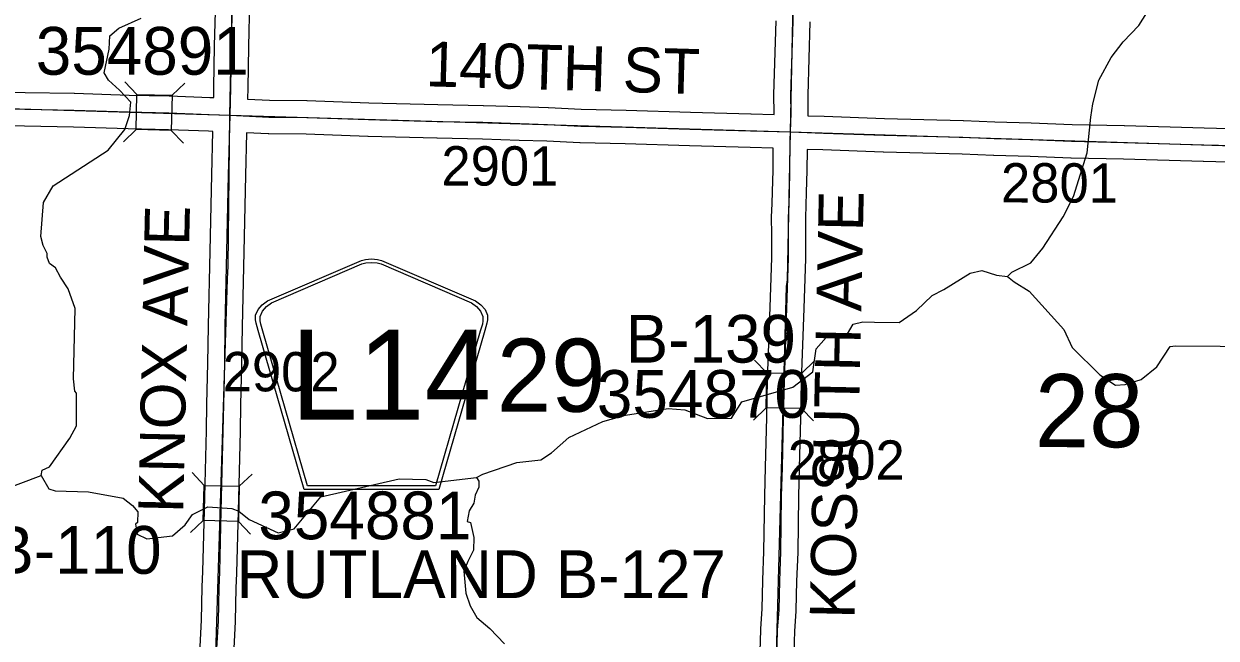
# Model space of a CAD drawing. Extents: x -157.2 to -99.3, y 12.2 to 46.2.
# Drawn here: x -125.8 to -123.678, y 35.642 to 36.734 of the extents above; entities that cross this region are included whole.
import ezdxf

# ---------------------------------------------------------------- set-up
doc = ezdxf.new("R2010")
doc.units = 0
for name, color, linetype in [('tdCoHydroRiver', 7, 'Continuous'), ('tdCoSecRdNmbr', 7, 'Continuous'), ('tdCoSecRdTxt', 7, 'Continuous'), ('tdCoSecRteBand', 7, 'Continuous'), ('tdCoSecRteCL', 7, 'Continuous'), ('tdCoSectLine', 7, 'Continuous'), ('tdCoSectNmbr', 7, 'Continuous'), ('tdCoShieldCoRte', 7, 'Continuous'), ('tdCoStrucSec', 7, 'Continuous'), ('tdCoStrucSecCoName', 7, 'Continuous'), ('tdCoStrucSecFHWANum', 7, 'Continuous'), ('tdCoSurfGravel', 7, 'Continuous')]:
    doc.layers.add(name, color=color, linetype=linetype)

msp = doc.modelspace()

# ---------------------------------------------------------------- linework, layer by layer
at = {"layer": 'tdCoHydroRiver'}
for points in [[(-124.0494, 36.2852), (-124.0413, 36.2929), (-124.0077, 36.3093), (-123.9864, 36.3355), (-123.9501, 36.3913), (-123.9317, 36.4271), (-123.9074, 36.5053), (-123.9008, 36.5683), (-123.897, 36.5919), (-123.8863, 36.6342), (-123.8646, 36.6746), (-123.8433, 36.7024), (-123.8156, 36.7316), (-123.7908, 36.7703), (-123.7671, 36.8281), (-123.7387, 36.8825), (-123.7139, 36.9213), (-123.6792, 36.9739), (-123.6307, 37.0136)], [(-125.7544, 36.3083), (-125.7587, 36.3196), (-125.7584, 36.3259), (-125.7656, 36.3404), (-125.7697, 36.3563), (-125.7654, 36.4165), (-125.7482, 36.4461), (-125.6501, 36.5096), (-125.6206, 36.5466), (-125.612, 36.5717), (-125.6098, 36.5953), (-125.6297, 36.6164), (-125.6497, 36.6343), (-125.6572, 36.6471), (-125.6481, 36.6895), (-125.6474, 36.7132), (-125.6312, 36.7269), (-125.5913, 36.7447)], [(-125.7692, 35.931), (-125.7673, 35.9404), (-125.7545, 35.9464), (-125.7183, 35.9974), (-125.7067, 36.0192), (-125.7066, 36.0775), (-125.7096, 36.0808), (-125.7119, 36.103), (-125.7087, 36.2279), (-125.7215, 36.2631), (-125.7349, 36.284), (-125.7437, 36.3001), (-125.7544, 36.3083)], [(-124.1625, 36.2617), (-124.1158, 36.291), (-124.0951, 36.2954), (-124.0684, 36.2871), (-124.0494, 36.2852)], [(-124.0494, 36.2852), (-124.0371, 36.2754), (-124.0103, 36.2588)], [(-124.9945, 35.9276), (-124.9833, 35.9335), (-124.9228, 35.9539), (-124.88, 35.959), (-124.8608, 35.971), (-124.83, 35.9985), (-124.7692, 36.0268), (-124.7294, 36.0382), (-124.6533, 36.0502), (-124.6234, 36.0478), (-124.5829, 36.0324), (-124.5402, 36.0328), (-124.522, 36.0622), (-124.4314, 36.088), (-124.3959, 36.1154), (-124.3899, 36.1562), (-124.372, 36.1762), (-124.3339, 36.183), (-124.324, 36.2001), (-124.3065, 36.2045), (-124.2859, 36.204), (-124.2417, 36.2032), (-124.211, 36.2247), (-124.1834, 36.251), (-124.1625, 36.2617)], [(-124.0103, 36.2588), (-123.9487, 36.1908), (-123.9339, 36.1588), (-123.8848, 36.1101), (-123.8569, 36.0919), (-123.8395, 36.093), (-123.8109, 36.1016), (-123.7834, 36.1245)], [(-123.7834, 36.1245), (-123.7593, 36.1602), (-123.7498, 36.1616), (-123.5908, 36.1607), (-123.5173, 36.1714), (-123.4606, 36.1953), (-123.4138, 36.1988), (-123.3776, 36.2121), (-123.3536, 36.2384)], [(-126.1962, 35.3501), (-126.1733, 35.3794), (-126.1648, 35.3997), (-126.1665, 35.4502), (-126.1516, 35.475), (-126.1418, 35.5395), (-126.1297, 35.577), (-126.104, 35.6457), (-126.094, 35.6643), (-126.0581, 35.7074), (-126.0388, 35.7179), (-126.0117, 35.7266), (-125.9884, 35.7685), (-125.9492, 35.8179), (-125.9118, 35.8531), (-125.8473, 35.9017), (-125.7692, 35.931)], [(-125.7692, 35.931), (-125.7557, 35.907), (-125.7447, 35.9035), (-125.6848, 35.9018), (-125.6236, 35.8905), (-125.6066, 35.8774), (-125.5975, 35.8661), (-125.598, 35.8472), (-125.6013, 35.8441), (-125.5986, 35.8267), (-125.5815, 35.8183), (-125.5356, 35.8233), (-125.5129, 35.8431), (-125.4998, 35.8617), (-125.4726, 35.8751), (-125.43, 35.8723), (-125.4176, 35.8672), (-125.3991, 35.8525), (-125.3477, 35.8289), (-125.3191, 35.836), (-125.2717, 35.893), (-125.1319, 35.9252), (-125.0846, 35.9238), (-125.0705, 35.9187), (-124.9945, 35.9276)], [(-124.9945, 35.9276), (-124.99, 35.9211), (-124.9903, 35.9101), (-124.997, 35.8961), (-124.999, 35.8819), (-125.0073, 35.868), (-125.011, 35.8491), (-125.0048, 35.8474), (-124.9992, 35.8204), (-124.9999, 35.7983), (-125.0099, 35.7781), (-125.0167, 35.7609), (-125.0131, 35.7214), (-125.0059, 35.6991), (-124.9939, 35.6782), (-124.9708, 35.6586), (-124.9447, 35.6311)]]:
    msp.add_lwpolyline(points, dxfattribs=at)
at = {"layer": 'tdCoSecRteBand'}
for points in [[(-125.4622, 36.6032), (-125.4617, 36.6215), (-125.4605, 36.6951), (-125.4605, 36.6952), (-125.4605, 36.6953), (-125.4585, 36.7764)], [(-125.3985, 36.7749), (-125.4005, 36.694), (-125.4017, 36.6203), (-125.4017, 36.6202), (-125.4017, 36.6201), (-125.4022, 36.601), (-125.4022, 36.6004), (-125.363, 36.5986), (-125.2965, 36.5981), (-125.2961, 36.5981), (-125.2956, 36.5981), (-125.1858, 36.5941), (-125.0635, 36.5909), (-124.9825, 36.5894), (-124.9823, 36.5894), (-124.982, 36.5894), (-124.9165, 36.5872), (-124.867, 36.5857), (-124.8666, 36.5857), (-124.8662, 36.5857), (-124.8078, 36.5825), (-124.7281, 36.5808), (-124.728, 36.5808), (-124.7279, 36.5808), (-124.6137, 36.5774), (-124.5058, 36.5744), (-124.5057, 36.5744), (-124.5056, 36.5744), (-124.4644, 36.5731)], [(-124.4644, 36.5731), (-124.4643, 36.576), (-124.4648, 36.6074), (-124.4648, 36.6081), (-124.4648, 36.6088), (-124.4609, 36.7398)], [(-124.4009, 36.7381), (-124.4048, 36.6076), (-124.4043, 36.5763), (-124.4043, 36.5756), (-124.4043, 36.5749), (-124.4044, 36.5711), (-124.4044, 36.5711), (-124.3757, 36.5702), (-124.3756, 36.5702), (-124.3755, 36.5702), (-124.2682, 36.5663), (-124.1278, 36.5628), (-124.1275, 36.5628), (-124.1272, 36.5628), (-124.0715, 36.5603), (-124.0072, 36.5586), (-124.0069, 36.5586), (-124.0067, 36.5586), (-123.9342, 36.5556), (-123.8413, 36.5534), (-123.8412, 36.5534), (-123.8411, 36.5534), (-123.6989, 36.5492), (-123.567, 36.546)], [(-125.9095, 36.6153), (-125.7977, 36.6126), (-125.7104, 36.6109), (-125.7102, 36.6109), (-125.71, 36.6109), (-125.6128, 36.6077), (-125.5412, 36.6062), (-125.541, 36.6062), (-125.5407, 36.6062), (-125.4692, 36.6035), (-125.4691, 36.6035), (-125.4689, 36.6035), (-125.4622, 36.6032)], [(-125.4871, 35.6149), (-125.4839, 35.6735), (-125.4827, 35.732), (-125.4827, 35.7323), (-125.4827, 35.7327), (-125.4814, 35.7598), (-125.4787, 35.8689), (-125.4787, 35.869), (-125.4787, 35.869), (-125.4775, 35.9158), (-125.4753, 36.0109), (-125.4743, 36.058), (-125.4743, 36.058), (-125.4743, 36.0581), (-125.4726, 36.1307), (-125.4716, 36.1966), (-125.4716, 36.1967), (-125.4716, 36.1969), (-125.4686, 36.3303), (-125.4657, 36.4659), (-125.4657, 36.4659), (-125.4657, 36.466), (-125.4637, 36.5432), (-125.4643, 36.5432), (-125.4716, 36.5435), (-125.5427, 36.5462), (-125.6142, 36.5477), (-125.6144, 36.5477), (-125.6146, 36.5477), (-125.7118, 36.5509), (-125.7989, 36.5526), (-125.799, 36.5526), (-125.799, 36.5526), (-125.9115, 36.5554)], [(-124.4904, 35.5794), (-124.4885, 35.6565), (-124.4885, 35.6572), (-124.4884, 35.6579), (-124.4857, 35.6934), (-124.4845, 35.7442), (-124.4845, 35.7444), (-124.4845, 35.7447), (-124.4826, 35.7956), (-124.4813, 35.8945), (-124.4813, 35.8948), (-124.4813, 35.895), (-124.4798, 35.946), (-124.4776, 36.034), (-124.4761, 36.1003), (-124.4761, 36.1004), (-124.4761, 36.1006), (-124.4717, 36.2302), (-124.4707, 36.2652), (-124.4707, 36.2653), (-124.4707, 36.2654), (-124.4688, 36.3184), (-124.4688, 36.3611), (-124.469, 36.3891), (-124.469, 36.3898), (-124.469, 36.3906), (-124.468, 36.4149), (-124.4673, 36.4358), (-124.4665, 36.4744), (-124.466, 36.513), (-124.4663, 36.513), (-124.4663, 36.5131), (-124.5075, 36.5144), (-124.6154, 36.5174), (-124.6155, 36.5174), (-124.6155, 36.5174), (-124.7296, 36.5208), (-124.8096, 36.5226), (-124.8101, 36.5226), (-124.8106, 36.5226), (-124.8691, 36.5258), (-124.9183, 36.5272), (-124.9184, 36.5272), (-124.9185, 36.5272), (-124.9838, 36.5295), (-125.0647, 36.5309), (-125.0648, 36.5309), (-125.065, 36.5309), (-125.1875, 36.5341), (-125.1877, 36.5341), (-125.1878, 36.5342), (-125.2974, 36.5381), (-125.364, 36.5386), (-125.3646, 36.5386), (-125.3652, 36.5386), (-125.4038, 36.5404), (-125.4057, 36.4645), (-125.4086, 36.3289), (-125.4086, 36.3289), (-125.4086, 36.3289), (-125.4116, 36.1956), (-125.4126, 36.1296), (-125.4126, 36.1295), (-125.4126, 36.1294), (-125.4143, 36.0567), (-125.4153, 36.0096), (-125.4153, 36.0096), (-125.4153, 36.0095), (-125.4175, 35.9144), (-125.4175, 35.9143), (-125.4175, 35.9143), (-125.4188, 35.8674), (-125.4215, 35.758), (-125.4215, 35.7577), (-125.4215, 35.7574), (-125.4227, 35.7303), (-125.4239, 35.6718), (-125.4239, 35.6713), (-125.424, 35.6708), (-125.4272, 35.6116)], [(-123.5688, 36.4861), (-123.7004, 36.4893), (-123.7005, 36.4893), (-123.7006, 36.4893), (-123.8428, 36.4935), (-123.9359, 36.4957), (-123.9362, 36.4957), (-123.9364, 36.4957), (-124.009, 36.4986), (-124.0734, 36.5004), (-124.0736, 36.5004), (-124.0739, 36.5004), (-124.1296, 36.5028), (-124.2698, 36.5063), (-124.27, 36.5063), (-124.2702, 36.5063), (-124.3777, 36.5102), (-124.406, 36.5111), (-124.4065, 36.4735), (-124.4065, 36.4735), (-124.4065, 36.4734), (-124.4073, 36.4344), (-124.4073, 36.4342), (-124.4073, 36.4339), (-124.408, 36.4127), (-124.408, 36.4126), (-124.408, 36.4126), (-124.409, 36.3889), (-124.4088, 36.3615), (-124.4088, 36.3614), (-124.4088, 36.3612), (-124.4088, 36.3178), (-124.4088, 36.3173), (-124.4088, 36.3167), (-124.4107, 36.2634), (-124.4117, 36.2285), (-124.4117, 36.2284), (-124.4117, 36.2283), (-124.4162, 36.0988), (-124.4176, 36.0326), (-124.4176, 36.0325), (-124.4176, 36.0325), (-124.4199, 35.9445), (-124.4199, 35.9444), (-124.4199, 35.9444), (-124.4213, 35.8936), (-124.4226, 35.7944), (-124.4226, 35.794), (-124.4226, 35.7936), (-124.4246, 35.7426), (-124.4258, 35.6912), (-124.4258, 35.6905), (-124.4259, 35.6897), (-124.4285, 35.6542), (-124.4305, 35.5778)]]:
    msp.add_lwpolyline(points, dxfattribs=at)
at = {"layer": 'tdCoSecRteCL'}
for points in [[(-125.433, 36.5718), (-125.4317, 36.6208), (-125.4305, 36.6946), (-125.4285, 36.7757), (-125.4251, 36.8832), (-125.4243, 36.9348), (-125.4214, 37.0396), (-125.4199, 37.0916), (-125.4167, 37.2482), (-125.4145, 37.3575), (-125.4142, 37.4102), (-125.4122, 37.5432), (-125.4117, 37.5703)], [(-124.4354, 36.5421), (-124.4343, 36.5758), (-124.4348, 36.6079), (-124.4309, 36.739), (-124.4299, 36.7844), (-124.4267, 36.8806), (-124.4264, 36.9534), (-124.4237, 37.0594), (-124.4232, 37.1287), (-124.422, 37.1746), (-124.4203, 37.2214), (-124.4185, 37.2663), (-124.4183, 37.304), (-124.4175, 37.4133), (-124.4161, 37.4757), (-124.4145, 37.548)], [(-126.4974, 36.6042), (-126.4765, 36.6033), (-126.3976, 36.6014), (-126.3248, 36.5992), (-126.2328, 36.5964), (-126.1613, 36.5932), (-126.1083, 36.592), (-126.0508, 36.5908), (-125.987, 36.5898), (-125.9108, 36.5853), (-125.7983, 36.5826), (-125.711, 36.5809), (-125.6136, 36.5777), (-125.5418, 36.5762), (-125.4703, 36.5735), (-125.433, 36.5718)], [(-125.4592, 35.5755), (-125.4571, 35.6132), (-125.4539, 35.6724), (-125.4527, 35.7313), (-125.4515, 35.7587), (-125.4487, 35.8682), (-125.4475, 35.9151), (-125.4453, 36.0102), (-125.4443, 36.0573), (-125.4426, 36.1301), (-125.4416, 36.1962), (-125.4386, 36.3296), (-125.4357, 36.4652), (-125.433, 36.5718)], [(-125.433, 36.5718), (-125.3638, 36.5686), (-125.2967, 36.5681), (-125.1867, 36.5641), (-125.0642, 36.5609), (-124.983, 36.5594), (-124.9174, 36.5572), (-124.8679, 36.5557), (-124.8089, 36.5525), (-124.7288, 36.5508), (-124.6146, 36.5474), (-124.5066, 36.5444), (-124.4354, 36.5421)], [(-124.4615, 35.5477), (-124.4605, 35.5785), (-124.4585, 35.6557), (-124.4558, 35.692), (-124.4545, 35.7435), (-124.4526, 35.7948), (-124.4513, 35.8942), (-124.4499, 35.9452), (-124.4476, 36.0333), (-124.4462, 36.0996), (-124.4417, 36.2293), (-124.4407, 36.2643), (-124.4388, 36.3178), (-124.4388, 36.3612), (-124.439, 36.3894), (-124.438, 36.4138), (-124.4373, 36.435), (-124.4365, 36.4739), (-124.4358, 36.5277), (-124.4354, 36.5421)], [(-124.4354, 36.5421), (-124.3766, 36.5402), (-124.2691, 36.5363), (-124.1285, 36.5328), (-124.0726, 36.5303), (-124.008, 36.5286), (-123.9352, 36.5257), (-123.842, 36.5234), (-123.6997, 36.5193), (-123.5678, 36.516), (-123.4583, 36.5109), (-123.4409, 36.5108)]]:
    msp.add_lwpolyline(points, dxfattribs=at)
at = {"layer": 'tdCoSectLine'}
for points in [[(-125.4334, 36.5718), (-125.4121, 37.5703)], [(-124.4357, 36.5421), (-124.4149, 37.548)], [(-126.4977, 36.6042), (-125.4334, 36.5718)], [(-125.4596, 35.5755), (-125.4375, 36.2807), (-125.4364, 36.3031), (-125.4334, 36.5718)], [(-125.4334, 36.5718), (-124.4357, 36.5421)], [(-124.4619, 35.5477), (-124.4427, 36.267), (-124.4409, 36.2788), (-124.4357, 36.5421)], [(-124.4357, 36.5421), (-123.4413, 36.5108)]]:
    msp.add_lwpolyline(points, dxfattribs=at)
at = {"layer": 'tdCoShieldCoRte'}
for points in [[(-125.301, 35.9062), (-125.383, 36.1891), (-125.3869, 36.2022), (-125.3876, 36.2081), (-125.3876, 36.2159), (-125.3833, 36.2262), (-125.3761, 36.2347), (-125.3665, 36.2414), (-125.1992, 36.3137), (-125.1917, 36.3154), (-125.1813, 36.3163), (-125.1708, 36.3154), (-125.1633, 36.3137), (-124.9961, 36.2414), (-124.9865, 36.2347), (-124.9792, 36.2262), (-124.975, 36.2159), (-124.975, 36.2081), (-124.9757, 36.2022), (-124.9796, 36.1891), (-125.0615, 35.9062)], [(-125.2952, 35.9125), (-125.3749, 36.1878), (-125.3786, 36.2004), (-125.3793, 36.206), (-125.3793, 36.2136), (-125.3753, 36.2235), (-125.3683, 36.2316), (-125.3591, 36.238), (-125.1985, 36.3075), (-125.1913, 36.309), (-125.1813, 36.3099), (-125.1713, 36.309), (-125.164, 36.3075), (-125.0035, 36.238), (-124.9943, 36.2316), (-124.9873, 36.2235), (-124.9832, 36.2136), (-124.9832, 36.206), (-124.9839, 36.2004), (-124.9876, 36.1878), (-125.0674, 35.9125)]]:
    msp.add_lwpolyline(points, close=True, dxfattribs=at)
at = {"layer": 'tdCoStrucSec'}
for p, q in [((-125.5988, 36.6089), (-125.6203, 36.6316)), ((-125.5362, 36.6074), (-125.5135, 36.6289)), ((-125.6003, 36.5464), (-125.623, 36.5248)), ((-125.5377, 36.5448), (-125.5162, 36.5221)), ((-124.4778, 36.1137), (-124.4997, 36.1361)), ((-124.4152, 36.1129), (-124.3928, 36.1347)), ((-124.4786, 36.0511), (-124.501, 36.0293)), ((-124.416, 36.0503), (-124.3942, 36.0279)), ((-125.4792, 35.9133), (-125.5008, 35.936)), ((-125.4167, 35.9117), (-125.394, 35.9332)), ((-125.4809, 35.8507), (-125.5036, 35.8292)), ((-125.4183, 35.8491), (-125.3968, 35.8264))]:
    msp.add_line(p, q, dxfattribs=at)
for points in [[(-125.5988, 36.6089), (-125.5362, 36.6074), (-125.5377, 36.5448), (-125.6003, 36.5464)], [(-124.4786, 36.0511), (-124.4778, 36.1137), (-124.4152, 36.1129), (-124.416, 36.0503)], [(-125.4809, 35.8507), (-125.4792, 35.9133), (-125.4167, 35.9117), (-125.4183, 35.8491)]]:
    msp.add_lwpolyline(points, close=True, dxfattribs=at)
at = {"layer": 'tdCoSurfGravel'}
for points in [[(-124.4354, 36.5421), (-124.4343, 36.5758), (-124.4348, 36.6079), (-124.4309, 36.739), (-124.4299, 36.7844), (-124.4267, 36.8806), (-124.4264, 36.9534), (-124.4237, 37.0594), (-124.4232, 37.1287), (-124.422, 37.1746), (-124.4203, 37.2214), (-124.4185, 37.2663), (-124.4183, 37.304), (-124.4175, 37.4133), (-124.4161, 37.4757), (-124.4145, 37.548), (-124.4145, 37.548)], [(-125.4592, 35.5755), (-125.4571, 35.6132), (-125.4539, 35.6724), (-125.4527, 35.7313), (-125.4515, 35.7587), (-125.4487, 35.8682), (-125.4475, 35.9151), (-125.4453, 36.0102), (-125.4443, 36.0573), (-125.4426, 36.1301), (-125.4416, 36.1962), (-125.4386, 36.3296), (-125.4357, 36.4652), (-125.433, 36.5718), (-125.4317, 36.6208), (-125.4305, 36.6946), (-125.4285, 36.7757)], [(-125.9108, 36.5853), (-125.7983, 36.5826), (-125.711, 36.5809), (-125.6136, 36.5777), (-125.5418, 36.5762), (-125.4703, 36.5735), (-125.433, 36.5718)], [(-125.433, 36.5718), (-125.3638, 36.5686), (-125.2967, 36.5681), (-125.1867, 36.5641), (-125.0642, 36.5609), (-124.983, 36.5594), (-124.9174, 36.5572), (-124.8679, 36.5557), (-124.8089, 36.5525), (-124.7288, 36.5508), (-124.6146, 36.5474), (-124.5066, 36.5444), (-124.4354, 36.5421)], [(-124.4605, 35.5785), (-124.4585, 35.6557), (-124.4558, 35.692), (-124.4545, 35.7435), (-124.4526, 35.7948), (-124.4513, 35.8942), (-124.4499, 35.9452), (-124.4476, 36.0333), (-124.4462, 36.0996), (-124.4417, 36.2293), (-124.4407, 36.2643), (-124.4388, 36.3178), (-124.4388, 36.3612), (-124.439, 36.3894), (-124.438, 36.4138), (-124.4373, 36.435), (-124.4365, 36.4739), (-124.4358, 36.5277), (-124.4354, 36.5421)], [(-124.4354, 36.5421), (-124.3766, 36.5402), (-124.2691, 36.5363), (-124.1285, 36.5328), (-124.0726, 36.5303), (-124.008, 36.5286), (-123.9352, 36.5257), (-123.842, 36.5234), (-123.6997, 36.5193), (-123.5678, 36.516)]]:
    msp.add_lwpolyline(points, dxfattribs=at)

# ---------------------------------------------------------------- texts
at = {"layer": 'tdCoSecRdNmbr'}
for s, rotation, p in [('2901', 359.9039, (-125.0569, 36.4469)), ('2801', 359.9047, (-124.0608, 36.4167)), ('2902', 359.9037, (-125.4463, 36.0808)), ('2802', 359.9044, (-124.4403, 35.9237))]:
    msp.add_text(s, height=0.07, rotation=rotation, dxfattribs=at).set_placement(p)
at = {"layer": 'tdCoSecRdTxt'}
for s, rotation, p in [('140TH ST', 358.3544, (-125.0855, 36.6235)), ('KOSSUTH AVE', 88.7645, (-124.3213, 35.6755)), ('KNOX AVE', 88.7217, (-125.5166, 35.8636))]:
    msp.add_text(s, height=0.08, rotation=rotation, dxfattribs=at).set_placement(p)
at = {"layer": 'tdCoSectNmbr'}
for s, rotation, p in [('29', 359.904, (-124.9583, 36.0445)), ('28', 359.9047, (-124.0005, 35.9814))]:
    msp.add_text(s, height=0.13, rotation=rotation, dxfattribs=at).set_placement(p)
at = {"layer": 'tdCoShieldCoRte'}
msp.add_text('L14', height=0.16, dxfattribs=at).set_placement((-125.325, 36.0304))
at = {"layer": 'tdCoStrucSecCoName'}
for s, p in [('B-139', (-124.7289, 36.1317)), ('RUTLAND B-110', (-126.4266, 35.756)), ('RUTLAND B-127', (-125.4219, 35.7128))]:
    msp.add_text(s, height=0.085, dxfattribs=at).set_placement(p)
at = {"layer": 'tdCoStrucSecFHWANum'}
for s, p in [('354891', (-125.779, 36.644)), ('354870', (-124.7801, 36.0335)), ('354881', (-125.3828, 35.8174))]:
    msp.add_text(s, height=0.085, dxfattribs=at).set_placement(p)

doc.saveas('drawing.dxf')
